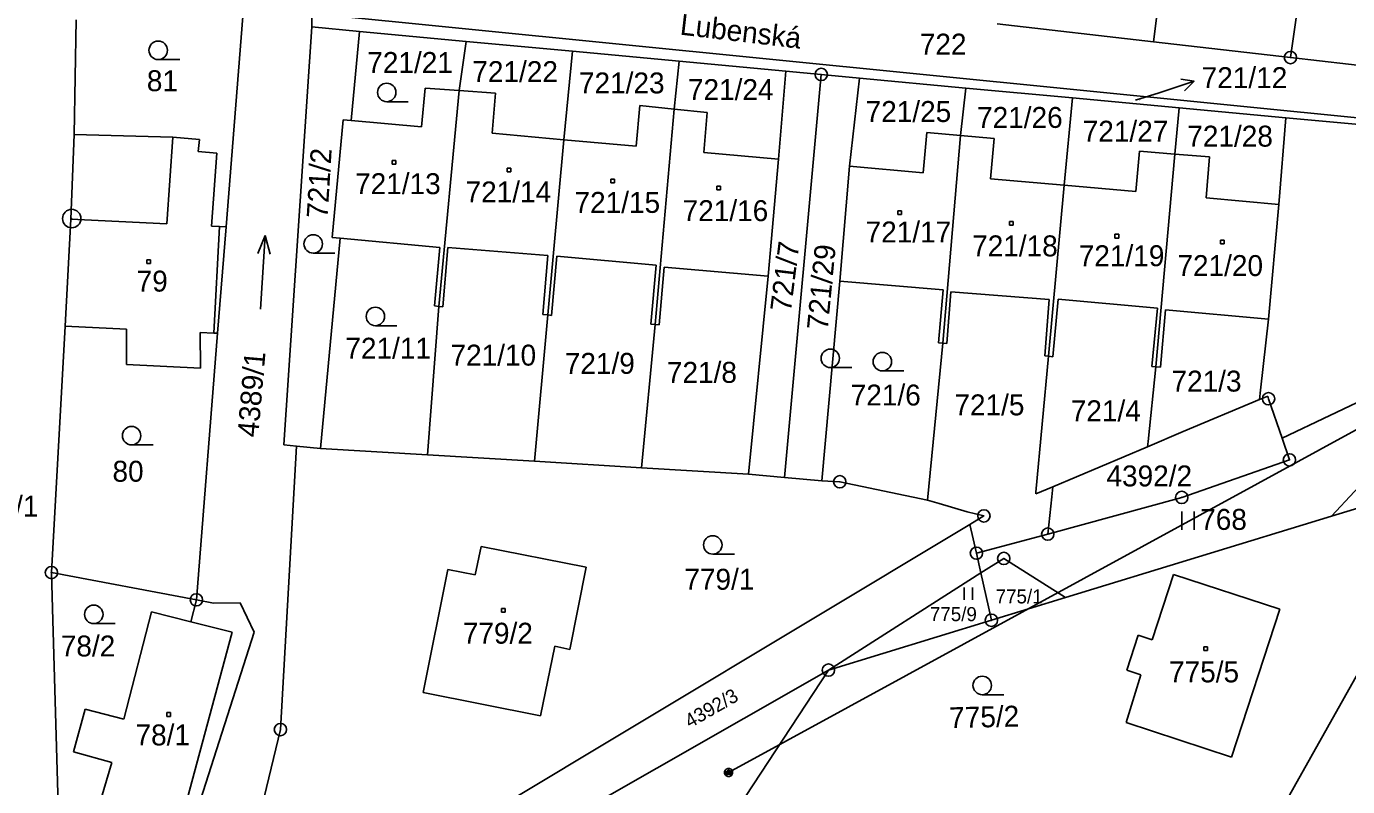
# Model space of a CAD drawing. Extents: x -468021 to -466942, y -1130484 to -1128584.
# Drawn here: x -467187.2 to -467079.9, y -1128762.9 to -1128701.2 of the extents above; entities that cross this region are included whole.
import ezdxf

# ---------------------------------------------------------------- set-up
doc = ezdxf.new("R2010")
doc.units = 0
doc.layers.add('DKM', color=7, linetype='Continuous')

msp = doc.modelspace()

# ---------------------------------------------------------------- linework, layer by layer
at = {"layer": 'DKM'}
for p, q in [((-467084.53, -1128703.69), (-467079.99, -1128671.84)), ((-467095.66, -1128702.41), (-467092.2, -1128675.27)), ((-467169.53, -1128699.33), (-467170.97, -1128717.44)), ((-467164, -1128700.1), (-467164.01, -1128701.2)), ((-467069.67, -1128709.53), (-467164, -1128700.1)), ((-467183.31, -1128709.94), (-467183.14, -1128700.62)), ((-467164.01, -1128701.2), (-467166.28, -1128735.14)), ((-467160.14, -1128701.57), (-467164.01, -1128701.2)), ((-467095.66, -1128702.41), (-467108.34, -1128700.96)), ((-467160.14, -1128701.57), (-467160.81, -1128708.8)), ((-467151.48, -1128702.38), (-467160.14, -1128701.57)), ((-467151.48, -1128702.38), (-467152.04, -1128706.37)), ((-467142.82, -1128703.18), (-467151.48, -1128702.38)), ((-467095.66, -1128702.41), (-467084.53, -1128703.69)), ((-467142.82, -1128703.18), (-467143.54, -1128710.37)), ((-467134.16, -1128703.99), (-467142.82, -1128703.18)), ((-467176.48, -1128703.85), (-467174.73, -1128703.85)), ((-467134.16, -1128703.99), (-467134.58, -1128707.87)), ((-467125.5, -1128704.8), (-467134.16, -1128703.99)), ((-467066.96, -1128705.68), (-467084.53, -1128703.69)), ((-467125.5, -1128704.8), (-467126.1, -1128711.94)), ((-467122.63, -1128705.06), (-467125.62, -1128737.78)), ((-467122.63, -1128705.06), (-467125.5, -1128704.8)), ((-467119.54, -1128705.35), (-467122.63, -1128705.06)), ((-467120.33, -1128712.52), (-467119.54, -1128705.35)), ((-467110.88, -1128706.16), (-467119.54, -1128705.35)), ((-467095.19, -1128706.54), (-467092.34, -1128705.61)), ((-467092.34, -1128705.61), (-467093.44, -1128705.45)), ((-467092.34, -1128705.61), (-467093.13, -1128706.4)), ((-467154.8, -1128706.17), (-467155.09, -1128709.32)), ((-467152.04, -1128706.37), (-467154.8, -1128706.17)), ((-467152.04, -1128706.37), (-467153.69, -1128723.89)), ((-467149.08, -1128706.57), (-467152.04, -1128706.37)), ((-467149.37, -1128709.84), (-467149.08, -1128706.57)), ((-467110.88, -1128706.16), (-467111.33, -1128710.02)), ((-467102.22, -1128706.97), (-467110.88, -1128706.16)), ((-467097.12, -1128707.16), (-467095.19, -1128706.54)), ((-467157.92, -1128707.27), (-467156.17, -1128707.27)), ((-467137.37, -1128707.59), (-467137.66, -1128710.89)), ((-467134.58, -1128707.87), (-467137.37, -1128707.59)), ((-467134.58, -1128707.87), (-467136.13, -1128725.36)), ((-467131.89, -1128708.14), (-467134.58, -1128707.87)), ((-467102.22, -1128706.97), (-467102.91, -1128714.06)), ((-467102.22, -1128706.97), (-467093.56, -1128707.77)), ((-467093.92, -1128711.52), (-467093.56, -1128707.77)), ((-467084.9, -1128708.58), (-467093.56, -1128707.77)), ((-467161.47, -1128708.74), (-467162.34, -1128718.3)), ((-467160.81, -1128708.8), (-467161.47, -1128708.74)), ((-467155.09, -1128709.32), (-467160.81, -1128708.8)), ((-467132.18, -1128711.39), (-467131.89, -1128708.14)), ((-467084.9, -1128708.58), (-467085.47, -1128715.61)), ((-467069.72, -1128709.99), (-467084.9, -1128708.58)), ((-467183.57, -1128716.8), (-467183.31, -1128709.94)), ((-467175.28, -1128710.16), (-467183.31, -1128709.94)), ((-467143.54, -1128710.37), (-467149.37, -1128709.84)), ((-467114.35, -1128713.04), (-467114.07, -1128709.77)), ((-467114.07, -1128709.77), (-467111.33, -1128710.02)), ((-467111.33, -1128710.02), (-467112.77, -1128726.89)), ((-467111.33, -1128710.02), (-467108.6, -1128710.27)), ((-467175.28, -1128710.16), (-467175.77, -1128717.19)), ((-467173.12, -1128710.33), (-467175.28, -1128710.16)), ((-467173.24, -1128711.32), (-467173.12, -1128710.33)), ((-467143.54, -1128710.37), (-467144.85, -1128724.59)), ((-467137.66, -1128710.89), (-467143.54, -1128710.37)), ((-467108.6, -1128710.27), (-467108.89, -1128713.53)), ((-467171.72, -1128711.45), (-467173.24, -1128711.32)), ((-467172.16, -1128717.38), (-467171.72, -1128711.45)), ((-467157.47, -1128712.05), (-467157.17, -1128712.05)), ((-467157.47, -1128712.35), (-467157.47, -1128712.05)), ((-467157.17, -1128712.05), (-467157.17, -1128712.35)), ((-467126.1, -1128711.94), (-467132.18, -1128711.39)), ((-467126.95, -1128721.44), (-467126.1, -1128711.94)), ((-467097.08, -1128714.57), (-467096.8, -1128711.29)), ((-467096.8, -1128711.29), (-467093.92, -1128711.52)), ((-467095.45, -1128728.79), (-467093.92, -1128711.52)), ((-467093.92, -1128711.52), (-467091.11, -1128711.75)), ((-467091.11, -1128711.75), (-467091.38, -1128715.08)), ((-467157.17, -1128712.35), (-467157.47, -1128712.35)), ((-467148.14, -1128712.66), (-467147.84, -1128712.66)), ((-467148.14, -1128712.96), (-467148.14, -1128712.66)), ((-467147.84, -1128712.96), (-467148.14, -1128712.96)), ((-467147.84, -1128712.66), (-467147.84, -1128712.96)), ((-467121.13, -1128721.84), (-467120.33, -1128712.52)), ((-467120.33, -1128712.52), (-467114.35, -1128713.04)), ((-467139.72, -1128713.57), (-467139.42, -1128713.57)), ((-467139.72, -1128713.87), (-467139.72, -1128713.57)), ((-467139.42, -1128713.87), (-467139.72, -1128713.87)), ((-467139.42, -1128713.57), (-467139.42, -1128713.87)), ((-467131.12, -1128714.12), (-467130.82, -1128714.12)), ((-467131.12, -1128714.42), (-467131.12, -1128714.12)), ((-467130.82, -1128714.12), (-467130.82, -1128714.42)), ((-467108.89, -1128713.53), (-467102.91, -1128714.06)), ((-467102.91, -1128714.06), (-467104.17, -1128727.94)), ((-467102.91, -1128714.06), (-467097.08, -1128714.57)), ((-467130.82, -1128714.42), (-467131.12, -1128714.42)), ((-467091.38, -1128715.08), (-467085.47, -1128715.61)), ((-467116.41, -1128716.12), (-467116.11, -1128716.12)), ((-467116.41, -1128716.42), (-467116.41, -1128716.12)), ((-467116.11, -1128716.42), (-467116.41, -1128716.42)), ((-467116.11, -1128716.12), (-467116.11, -1128716.42)), ((-467085.47, -1128715.61), (-467086.3, -1128724.92)), ((-467184.04, -1128725.51), (-467183.57, -1128716.8)), ((-467175.77, -1128717.19), (-467183.57, -1128716.8)), ((-467171.51, -1128717.41), (-467172.16, -1128717.38)), ((-467171.51, -1128717.41), (-467171.97, -1128726.07)), ((-467170.97, -1128717.44), (-467171.66, -1128726.08)), ((-467170.97, -1128717.44), (-467171.51, -1128717.41)), ((-467107.35, -1128717), (-467107.05, -1128717)), ((-467107.35, -1128717.3), (-467107.35, -1128717)), ((-467107.05, -1128717.3), (-467107.35, -1128717.3)), ((-467107.05, -1128717), (-467107.05, -1128717.3)), ((-467167.79, -1128718.13), (-467168.38, -1128719.59)), ((-467168.17, -1128724.11), (-467167.79, -1128718.13)), ((-467167.79, -1128718.13), (-467167.38, -1128719.66)), ((-467161.7, -1128718.36), (-467163.29, -1128735.42)), ((-467162.34, -1128718.3), (-467161.7, -1128718.36)), ((-467161.7, -1128718.36), (-467153.6, -1128719.1)), ((-467098.78, -1128718.04), (-467098.48, -1128718.04)), ((-467098.78, -1128718.34), (-467098.78, -1128718.04)), ((-467098.48, -1128718.34), (-467098.78, -1128718.34)), ((-467098.48, -1128718.04), (-467098.48, -1128718.34)), ((-467090.2, -1128718.52), (-467089.9, -1128718.52)), ((-467090.2, -1128718.82), (-467090.2, -1128718.52)), ((-467089.9, -1128718.52), (-467089.9, -1128718.82)), ((-467163.89, -1128719.57), (-467162.14, -1128719.57)), ((-467153.6, -1128719.1), (-467154.03, -1128723.86)), ((-467153.35, -1128723.92), (-467152.96, -1128719.1)), ((-467152.96, -1128719.1), (-467144.84, -1128719.76)), ((-467089.9, -1128718.82), (-467090.2, -1128718.82)), ((-467177.4, -1128720.12), (-467177.1, -1128720.12)), ((-467177.4, -1128720.42), (-467177.4, -1128720.12)), ((-467177.1, -1128720.42), (-467177.4, -1128720.42)), ((-467177.1, -1128720.12), (-467177.1, -1128720.42)), ((-467144.84, -1128719.76), (-467145.23, -1128724.56)), ((-467144.54, -1128724.62), (-467144.11, -1128719.82)), ((-467144.11, -1128719.82), (-467136.03, -1128720.55)), ((-467136.03, -1128720.55), (-467136.46, -1128725.33)), ((-467135.79, -1128725.39), (-467135.39, -1128720.71)), ((-467135.39, -1128720.71), (-467126.95, -1128721.44)), ((-467126.95, -1128721.44), (-467128.55, -1128737.51)), ((-467122.59, -1128738.06), (-467121.13, -1128721.84)), ((-467112.74, -1128722.55), (-467121.13, -1128721.84)), ((-467113.1, -1128726.86), (-467112.74, -1128722.55)), ((-467112.11, -1128722.71), (-467112.44, -1128726.91)), ((-467104.12, -1128723.33), (-467112.11, -1128722.71)), ((-467153.69, -1128723.89), (-467154.61, -1128735.94)), ((-467154.03, -1128723.86), (-467153.69, -1128723.89)), ((-467153.69, -1128723.89), (-467153.35, -1128723.92)), ((-467060.41, -1128723.66), (-467130.16, -1128761.74)), ((-467104.48, -1128727.91), (-467104.12, -1128723.33)), ((-467103.39, -1128723.3), (-467103.82, -1128727.98)), ((-467095.34, -1128724.03), (-467103.39, -1128723.3)), ((-467144.85, -1128724.59), (-467145.92, -1128736.47)), ((-467145.23, -1128724.56), (-467144.85, -1128724.59)), ((-467144.85, -1128724.59), (-467144.54, -1128724.62)), ((-467095.78, -1128728.76), (-467095.34, -1128724.03)), ((-467094.67, -1128724.18), (-467095.08, -1128728.82)), ((-467086.3, -1128724.92), (-467094.67, -1128724.18)), ((-467086.3, -1128724.92), (-467086.96, -1128730.7)), ((-467185.15, -1128745.51), (-467184.04, -1128725.51)), ((-467179.05, -1128725.74), (-467184.04, -1128725.51)), ((-467179.04, -1128728.62), (-467179.05, -1128725.74)), ((-467171.66, -1128726.08), (-467173.38, -1128747.72)), ((-467173.06, -1128726.02), (-467173.04, -1128728.92)), ((-467171.97, -1128726.07), (-467173.06, -1128726.02)), ((-467171.66, -1128726.08), (-467171.97, -1128726.07)), ((-467158.84, -1128725.46), (-467157.09, -1128725.46)), ((-467136.13, -1128725.36), (-467137.24, -1128737)), ((-467136.46, -1128725.33), (-467136.13, -1128725.36)), ((-467136.13, -1128725.36), (-467135.79, -1128725.39)), ((-467112.77, -1128726.89), (-467114, -1128739.63)), ((-467112.77, -1128726.89), (-467113.1, -1128726.86)), ((-467112.44, -1128726.91), (-467112.77, -1128726.89)), ((-467085.21, -1128734.6), (-467067.5, -1128726.17)), ((-467081.2, -1128740.93), (-467067.5, -1128726.17)), ((-467104.17, -1128727.94), (-467105.2, -1128738.98)), ((-467104.17, -1128727.94), (-467104.48, -1128727.91)), ((-467103.82, -1128727.98), (-467104.17, -1128727.94)), ((-467173.04, -1128728.92), (-467179.04, -1128728.62)), ((-467121.9, -1128728.86), (-467120.15, -1128728.86)), ((-467117.67, -1128729.13), (-467115.92, -1128729.13)), ((-467096.09, -1128734.85), (-467095.45, -1128728.79)), ((-467095.45, -1128728.79), (-467095.78, -1128728.76)), ((-467095.08, -1128728.82), (-467095.45, -1128728.79)), ((-467093.23, -1128734.04), (-467087.03, -1128731.44)), ((-467086.96, -1128730.7), (-467087.03, -1128731.44)), ((-467087.03, -1128731.44), (-467086.38, -1128731.17)), ((-467086.31, -1128731.39), (-467086.38, -1128731.17)), ((-467085.21, -1128734.6), (-467086.31, -1128731.39)), ((-467096.13, -1128735.29), (-467093.23, -1128734.04)), ((-467084.61, -1128736.36), (-467085.21, -1128734.6)), ((-467178.64, -1128735.14), (-467176.89, -1128735.14)), ((-467165.24, -1128735.24), (-467166.55, -1128758.25)), ((-467165.24, -1128735.24), (-467166.28, -1128735.14)), ((-467163.29, -1128735.42), (-467165.24, -1128735.24)), ((-467154.61, -1128735.94), (-467163.29, -1128735.42)), ((-467103.82, -1128738.54), (-467096.13, -1128735.29)), ((-467096.13, -1128735.29), (-467096.09, -1128734.85)), ((-467145.92, -1128736.47), (-467154.61, -1128735.94)), ((-467137.24, -1128737), (-467145.92, -1128736.47)), ((-467084.61, -1128736.36), (-467093.36, -1128739.4)), ((-467128.55, -1128737.51), (-467137.24, -1128737)), ((-467125.62, -1128737.78), (-467128.55, -1128737.51)), ((-467122.59, -1128738.06), (-467125.62, -1128737.78)), ((-467069.98, -1128737.5), (-467087.84, -1128769.34)), ((-467069.98, -1128737.5), (-467081.2, -1128740.93)), ((-467121.13, -1128738.13), (-467122.59, -1128738.06)), ((-467114, -1128739.63), (-467121.13, -1128738.13)), ((-467105.21, -1128739.12), (-467103.82, -1128738.54)), ((-467105.2, -1128738.98), (-467105.21, -1128739.12)), ((-467103.91, -1128739.35), (-467103.82, -1128738.54)), ((-467113.06, -1128739.9), (-467114, -1128739.63)), ((-467110.79, -1128740.58), (-467113.06, -1128739.9)), ((-467104.24, -1128742.38), (-467103.91, -1128739.35)), ((-467093.36, -1128739.4), (-467104.24, -1128742.38)), ((-467109.42, -1128740.9), (-467110.79, -1128740.58)), ((-467110.56, -1128741.59), (-467109.42, -1128740.9)), ((-467081.2, -1128740.93), (-467102.79, -1128747.53)), ((-467093.36, -1128742.04), (-467093.36, -1128740.54)), ((-467092.36, -1128740.54), (-467092.36, -1128742.04)), ((-467152.36, -1128766.68), (-467110.56, -1128741.59)), ((-467110.03, -1128743.93), (-467110.56, -1128741.59)), ((-467104.24, -1128742.38), (-467110.03, -1128743.93)), ((-467150.26, -1128743.38), (-467150.73, -1128745.7)), ((-467141.73, -1128745.08), (-467150.26, -1128743.38)), ((-467131.44, -1128744.01), (-467129.69, -1128744.01)), ((-467110.03, -1128743.93), (-467109.67, -1128745.54)), ((-467107.81, -1128744.36), (-467109.67, -1128745.54)), ((-467107.81, -1128744.36), (-467102.79, -1128747.53)), ((-467152.95, -1128745.26), (-467154.95, -1128755.24)), ((-467150.73, -1128745.7), (-467152.95, -1128745.26)), ((-467143.06, -1128751.74), (-467141.73, -1128745.08)), ((-467185.15, -1128745.51), (-467185.03, -1128749.36)), ((-467185.15, -1128745.51), (-467173.38, -1128747.72)), ((-467109.67, -1128745.54), (-467122.05, -1128753.42)), ((-467109.67, -1128745.54), (-467108.82, -1128749.38)), ((-467095.76, -1128750.97), (-467094.03, -1128745.66)), ((-467094.03, -1128745.66), (-467085.4, -1128748.47)), ((-467111.02, -1128747.73), (-467111.02, -1128746.73)), ((-467110.35, -1128746.73), (-467110.35, -1128747.73)), ((-467108.82, -1128749.38), (-467102.79, -1128747.53)), ((-467173.84, -1128749.5), (-467173.38, -1128747.72)), ((-467173.38, -1128747.72), (-467171.98, -1128747.98)), ((-467171.98, -1128747.98), (-467169.82, -1128747.95)), ((-467169.82, -1128747.95), (-467168.69, -1128750.34)), ((-467148.61, -1128748.41), (-467148.31, -1128748.41)), ((-467148.61, -1128748.71), (-467148.61, -1128748.41)), ((-467148.31, -1128748.41), (-467148.31, -1128748.71)), ((-467085.4, -1128748.47), (-467089.31, -1128760.49)), ((-467185.03, -1128749.36), (-467184.56, -1128765.34)), ((-467181.71, -1128749.65), (-467179.96, -1128749.65)), ((-467177.03, -1128748.7), (-467179.28, -1128757.41)), ((-467173.84, -1128749.5), (-467177.03, -1128748.7)), ((-467170.46, -1128750.35), (-467173.84, -1128749.5)), ((-467148.31, -1128748.71), (-467148.61, -1128748.71)), ((-467122.05, -1128753.42), (-467108.82, -1128749.38)), ((-467168.69, -1128750.34), (-467179.38, -1128783.83)), ((-467175.23, -1128767.97), (-467170.46, -1128750.35)), ((-467097.83, -1128753.43), (-467096.9, -1128750.6)), ((-467096.9, -1128750.6), (-467095.76, -1128750.97)), ((-467145.43, -1128757.15), (-467144.26, -1128751.49)), ((-467144.26, -1128751.49), (-467143.06, -1128751.74)), ((-467091.57, -1128751.53), (-467091.27, -1128751.53)), ((-467091.57, -1128751.83), (-467091.57, -1128751.53)), ((-467091.27, -1128751.83), (-467091.57, -1128751.83)), ((-467091.27, -1128751.53), (-467091.27, -1128751.83)), ((-467122.05, -1128753.42), (-467162.83, -1128776.7)), ((-467128.78, -1128763.69), (-467122.05, -1128753.42)), ((-467097.88, -1128757.69), (-467096.68, -1128753.8)), ((-467096.68, -1128753.8), (-467097.83, -1128753.43)), ((-467154.95, -1128755.24), (-467145.43, -1128757.15)), ((-467109.56, -1128755.42), (-467107.81, -1128755.42)), ((-467182.4, -1128756.6), (-467183.36, -1128760.07)), ((-467179.28, -1128757.41), (-467182.4, -1128756.6)), ((-467175.78, -1128756.88), (-467175.48, -1128756.88)), ((-467175.78, -1128757.18), (-467175.78, -1128756.88)), ((-467175.48, -1128757.18), (-467175.78, -1128757.18)), ((-467175.48, -1128756.88), (-467175.48, -1128757.18)), ((-467166.55, -1128758.25), (-467171.52, -1128778.77)), ((-467089.31, -1128760.49), (-467097.88, -1128757.69)), ((-467183.36, -1128760.07), (-467180.23, -1128760.92)), ((-467180.23, -1128760.92), (-467181.8, -1128766.17)), ((-467130.49, -1128761.67), (-467130.43, -1128761.54)), ((-467130.43, -1128761.54), (-467130.36, -1128761.47)), ((-467130.36, -1128761.47), (-467130.23, -1128761.41)), ((-467130.23, -1128761.41), (-467130.09, -1128761.41)), ((-467130.23, -1128761.94), (-467130.23, -1128761.54)), ((-467130.23, -1128761.54), (-467130.09, -1128761.54)), ((-467130.09, -1128761.41), (-467129.96, -1128761.47)), ((-467130.09, -1128761.54), (-467130.09, -1128761.94)), ((-467129.96, -1128761.47), (-467129.89, -1128761.54)), ((-467129.89, -1128761.54), (-467129.83, -1128761.67)), ((-467130.49, -1128761.81), (-467130.49, -1128761.67)), ((-467130.43, -1128761.94), (-467130.49, -1128761.81)), ((-467130.36, -1128762.01), (-467130.43, -1128761.94)), ((-467130.36, -1128761.61), (-467130.36, -1128761.87)), ((-467130.36, -1128761.87), (-467130.23, -1128761.94)), ((-467130.23, -1128762.07), (-467130.36, -1128762.01)), ((-467130.09, -1128762.07), (-467130.23, -1128762.07)), ((-467130.09, -1128761.94), (-467129.96, -1128761.87)), ((-467129.96, -1128762.01), (-467130.09, -1128762.07)), ((-467129.96, -1128761.87), (-467129.96, -1128761.61)), ((-467129.89, -1128761.94), (-467129.96, -1128762.01)), ((-467129.83, -1128761.81), (-467129.89, -1128761.94)), ((-467129.83, -1128761.67), (-467129.83, -1128761.81))]:
    msp.add_line(p, q, dxfattribs=at)
for centre, radius in [((-467176.48, -1128703.1), 0.75), ((-467084.53, -1128703.69), 0.5), ((-467122.63, -1128705.06), 0.5), ((-467084.53, -1128703.69), 0.01), ((-467122.63, -1128705.06), 0.01), ((-467157.92, -1128706.52), 0.75), ((-467183.5, -1128716.76), 0.75), ((-467183.5, -1128716.76), 0.01), ((-467163.89, -1128718.82), 0.75), ((-467158.84, -1128724.71), 0.75), ((-467121.9, -1128728.11), 0.75), ((-467117.67, -1128728.38), 0.75), ((-467086.31, -1128731.39), 0.5), ((-467086.31, -1128731.39), 0.01), ((-467178.64, -1128734.39), 0.75), ((-467084.61, -1128736.36), 0.5), ((-467084.61, -1128736.36), 0.01), ((-467121.13, -1128738.13), 0.5), ((-467121.13, -1128738.13), 0.01), ((-467093.36, -1128739.4), 0.5), ((-467093.36, -1128739.4), 0.01), ((-467109.42, -1128740.9), 0.5), ((-467109.42, -1128740.9), 0.01), ((-467104.24, -1128742.38), 0.5), ((-467131.44, -1128743.26), 0.75), ((-467104.24, -1128742.38), 0.01), ((-467110.03, -1128743.93), 0.5), ((-467110.03, -1128743.93), 0.01), ((-467107.81, -1128744.36), 0.5), ((-467107.81, -1128744.36), 0.01), ((-467185.15, -1128745.51), 0.5), ((-467185.15, -1128745.51), 0.01), ((-467173.38, -1128747.72), 0.5), ((-467181.71, -1128748.9), 0.75), ((-467173.38, -1128747.72), 0.01), ((-467108.82, -1128749.38), 0.5), ((-467108.82, -1128749.38), 0.01), ((-467122.05, -1128753.42), 0.5), ((-467122.05, -1128753.42), 0.01), ((-467109.56, -1128754.67), 0.75), ((-467166.55, -1128758.25), 0.5), ((-467166.55, -1128758.25), 0.01)]:
    msp.add_circle(centre, radius, dxfattribs=at)

# ---------------------------------------------------------------- texts
for s, height, rotation, p in [('Lubenská', 1.7, 353.3157, (-467134.16, -1128701.82)), ('721/2', 1.7, 86.5131, (-467162.73, -1128716.78)), ('721/7', 1.7, 82.9152, (-467125.1, -1128724.38)), ('721/29', 1.7, 84.5394, (-467122.11, -1128725.87)), ('4389/1', 1.7, 85.0613, (-467168.36, -1128734.56)), ('4392/3', 1.14, 29.8822, (-467133.3, -1128758.17)), ('775/2', 1.7, 1.4621, (-467112.22, -1128758.15))]:
    msp.add_text(s, height=height, rotation=rotation, dxfattribs=at).set_placement(p)
for s, height, p in [('722', 1.7, (-467114.63, -1128703.45)), ('721/21', 1.7, (-467159.5, -1128704.94)), ('721/22', 1.7, (-467150.97, -1128705.68)), ('721/12', 1.7, (-467091.74, -1128706.17)), ('81', 1.7, (-467177.4, -1128706.42)), ('721/23', 1.7, (-467142.31, -1128706.6)), ('721/24', 1.7, (-467133.46, -1128707.14)), ('721/25', 1.7, (-467119.03, -1128708.92)), ('721/26', 1.7, (-467109.98, -1128709.4)), ('721/12', 0.1, (-467097.12, -1128707.16)), ('721/27', 1.7, (-467101.4, -1128710.52)), ('721/28', 1.7, (-467092.91, -1128710.92)), ('721/13', 1.7, (-467160.49, -1128714.78)), ('721/14', 1.7, (-467151.52, -1128715.45)), ('721/15', 1.7, (-467142.67, -1128716.3)), ('721/16', 1.7, (-467133.89, -1128716.97)), ('721/17', 1.7, (-467119.03, -1128718.7)), ('721/18', 1.7, (-467110.38, -1128719.83)), ('721/19', 1.7, (-467101.72, -1128720.63)), ('721/20', 1.7, (-467093.71, -1128721.43)), ('79', 1.7, (-467178.23, -1128722.69)), ('721/11', 1.7, (-467161.28, -1128728.14)), ('721/10', 1.7, (-467152.74, -1128728.7)), ('721/9', 1.7, (-467143.46, -1128729.37)), ('721/8', 1.7, (-467135.17, -1128730.1)), ('721/3', 1.7, (-467094.19, -1128730.81)), ('721/6', 1.7, (-467120.24, -1128731.94)), ('721/5', 1.7, (-467111.82, -1128732.74)), ('721/4', 1.7, (-467102.37, -1128733.22)), ('80', 1.7, (-467180.19, -1128738.13)), ('4392/2', 1.7, (-467099.47, -1128738.51)), ('57/1', 1.7, (-467190.63, -1128740.96)), ('768', 1.7, (-467091.86, -1128742.04)), ('779/1', 1.7, (-467133.75, -1128746.9)), ('775/1', 1.14, (-467108.47, -1128748.01)), ('775/9', 1.14, (-467113.81, -1128749.45)), ('779/2', 1.7, (-467151.74, -1128751.28)), ('78/2', 1.7, (-467184.39, -1128752.32)), ('775/5', 1.7, (-467094.39, -1128754.42)), ('78/1', 1.7, (-467178.32, -1128759.54))]:
    msp.add_text(s, height=height, dxfattribs=at).set_placement(p)

doc.saveas('drawing.dxf')
